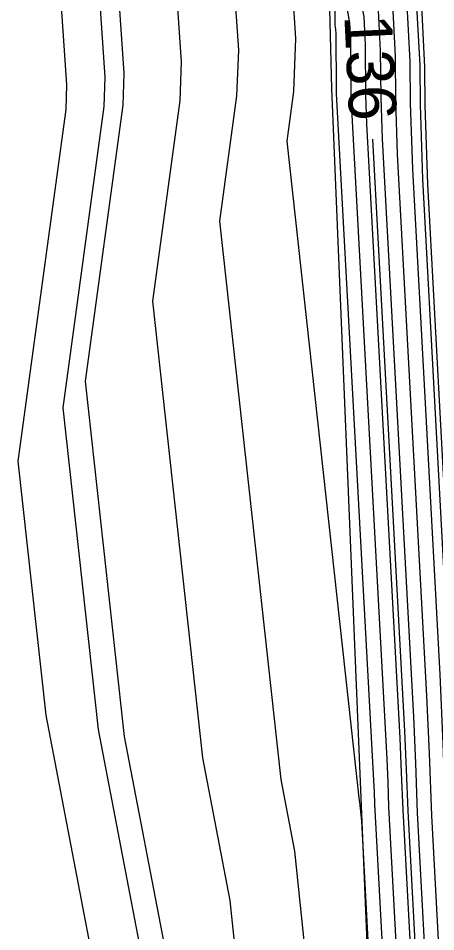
# Model space of a CAD drawing. Extents: x 2354170 to 2357230, y 866100 to 868290.
# Drawn here: x 2355294.49 to 2355312.07, y 867066.79 to 867105.21 of the extents above; entities that cross this region are included whole.
import ezdxf

# ---------------------------------------------------------------- set-up
doc = ezdxf.new("R2010")
doc.units = 0
for name, color, linetype in [('Default', 7, 'Continuous'), ('DTM Contours Major', 7, 'Continuous'), ('DTM Contours Minor', 7, 'Continuous'), ('DTM Contours Minor Text', 7, 'Continuous'), ('PH Exist DTM Breakline', 7, 'Continuous')]:
    doc.layers.add(name, color=color, linetype=linetype)

msp = doc.modelspace()

# ---------------------------------------------------------------- linework, layer by layer
at = {"layer": 'Default'}
for points in [[(2355298.652, 867011.548), (2355299.975, 867017.713), (2355300.35, 867020.338), (2355299.975, 867024.755), (2355299.503, 867029.772), (2355299.512, 867029.939), (2355299.434, 867031.284), (2355298.487, 867045.761), (2355298.405, 867059.719), (2355297.963, 867063.959), (2355295.668, 867075.902), (2355294.496, 867086.585), (2355296.507, 867101.369), (2355296.545, 867102.407), (2355295.278, 867120.951), (2355295.838, 867132.35), (2355295.367, 867138.199), (2355294.88, 867143.571), (2355295.574, 867162.378)], [(2355310.547, 867152.588), (2355310.567, 867151.992), (2355310.128, 867148.986), (2355310.463, 867146.139), (2355310.779, 867136.242), (2355310.625, 867133.312), (2355310.725, 867130.333), (2355310.968, 867108.814), (2355311.433, 867106.305), (2355311.597, 867103.156), (2355311.611, 867101.538), (2355311.72, 867098.231), (2355312.79, 867078.493), (2355312.933, 867075.09), (2355313.071, 867071.429), (2355313.383, 867065.635), (2355313.648, 867061.739), (2355314.003, 867057.238), (2355314.087, 867052.767)], [(2355310.55, 867000.03), (2355310.699, 867028.58), (2355310.692, 867029.513), (2355310.62, 867033.388), (2355310.601, 867034), (2355310.077, 867061.99), (2355310.018, 867062.73), (2355309.975, 867063.371), (2355309.501, 867072.162), (2355309.482, 867072.677), (2355309.461, 867073.156), (2355307.896, 867102.039), (2355307.89, 867102.217), (2355307.869, 867104.555), (2355307.858, 867104.753), (2355307.829, 867104.912), (2355307.501, 867133.93), (2355307.485, 867134.42), (2355307.51, 867134.902), (2355307.082, 867148.316)], [(2355311.195, 867000.726), (2355311.339, 867028.349), (2355311.325, 867030.229), (2355311.258, 867033.84), (2355311.221, 867035.059), (2355310.731, 867061.198), (2355310.623, 867062.565), (2355310.543, 867063.749), (2355310.096, 867072.04), (2355310.057, 867073.079), (2355310.016, 867074.045), (2355308.533, 867101.404), (2355308.51, 867102.104), (2355308.49, 867104.321), (2355308.454, 867105.012), (2355308.352, 867105.562), (2355308.039, 867133.331), (2355308.008, 867134.236), (2355308.055, 867135.126), (2355307.646, 867147.954)], [(2355310.486, 866945.753), (2355310.149, 866974.855), (2355310.148, 866974.882), (2355310.145, 866975.146), (2355310.132, 866975.379), (2355310.016, 866978.43), (2355307.118, 866996.75), (2355306.746, 866999.798), (2355306.352, 867003.595), (2355307.136, 867023.347), (2355307.611, 867026.665), (2355307.402, 867029.126), (2355307.38, 867032.174), (2355307.122, 867036.121), (2355306.968, 867062.238), (2355306.141, 867070.173), (2355305.56, 867073.199), (2355302.986, 867096.678), (2355303.701, 867101.94), (2355303.773, 867103.87), (2355303.333, 867110.31), (2355304.503, 867134.148), (2355304.402, 867135.401), (2355303.332, 867147.209)], [(2355308.773, 867147.228), (2355309.145, 867135.572), (2355309.055, 867133.866), (2355309.113, 867132.132), (2355309.398, 867106.863), (2355309.645, 867105.529), (2355309.733, 867103.855), (2355309.751, 867101.878), (2355309.808, 867100.135), (2355311.126, 867075.824), (2355311.208, 867073.883), (2355311.286, 867071.796), (2355311.679, 867064.503), (2355311.833, 867062.235), (2355312.04, 867059.614), (2355312.461, 867037.176), (2355312.534, 867034.743), (2355312.592, 867031.661), (2355312.62, 867027.886), (2355312.485, 867002.118)], [(2355309.336, 867146.865), (2355309.689, 867135.796), (2355309.578, 867133.681), (2355309.65, 867131.532), (2355309.922, 867107.513), (2355310.241, 867105.787), (2355310.354, 867103.622), (2355310.371, 867101.764), (2355310.445, 867099.5), (2355311.681, 867076.714), (2355311.783, 867074.285), (2355311.881, 867071.673), (2355312.247, 867064.88), (2355312.438, 867062.07), (2355312.694, 867058.822), (2355313.08, 867038.234), (2355313.172, 867035.195), (2355313.225, 867032.377), (2355313.26, 867027.655), (2355313.13, 867002.814)], [(2355309.899, 867146.502), (2355310.234, 867136.019), (2355310.102, 867133.497), (2355310.188, 867130.933), (2355310.445, 867108.164), (2355310.837, 867106.046), (2355310.976, 867103.389), (2355310.991, 867101.651), (2355311.083, 867098.865), (2355312.235, 867077.603), (2355312.358, 867074.688), (2355312.476, 867071.551), (2355312.815, 867065.257), (2355313.043, 867061.904), (2355313.349, 867058.03), (2355313.7, 867039.293), (2355313.81, 867035.647), (2355313.858, 867033.093), (2355313.9, 867027.423), (2355313.775, 867003.51)], [(2355309.774, 866945.253), (2355309.639, 866956.988), (2355307.45, 866973.294), (2355307.663, 866976.153), (2355307.641, 866976.365), (2355307.589, 866978.782), (2355305.055, 866994.804), (2355304.437, 866999.871), (2355303.781, 867006.181), (2355304.249, 867017.97), (2355305.19, 867024.556), (2355304.776, 867029.439), (2355304.761, 867031.409), (2355304.243, 867039.334), (2355304.114, 867061.398), (2355303.415, 867068.102), (2355302.262, 867074.1), (2355300.156, 867093.314), (2355301.303, 867101.75), (2355301.364, 867103.383), (2355300.648, 867113.857), (2355301.615, 867133.549), (2355301.39, 867136.334), (2355300.515, 867145.996)], [(2355301.565, 867039.485), (2355301.365, 867042.547), (2355301.259, 867060.558), (2355300.689, 867066.031), (2355298.965, 867075.001), (2355297.326, 867089.95), (2355298.905, 867101.559), (2355298.955, 867102.895), (2355297.963, 867117.404), (2355298.726, 867132.949), (2355298.378, 867137.266), (2355298.22, 867139.014)], [(2355309.93, 867035.708), (2355309.422, 867062.782), (2355309.413, 867062.896), (2355309.407, 867062.994), (2355308.952, 867071.437), (2355308.867, 867072.245), (2355308.857, 867072.298), (2355305.815, 867100.042), (2355306.099, 867102.131), (2355306.182, 867104.358), (2355306.017, 867106.763), (2355307.042, 867127.63), (2355306.964, 867134.53), (2355306.962, 867134.605), (2355306.966, 867134.679), (2355306.94, 867135.466)], [(2355311.941, 867020.661), (2355311.98, 867028.118), (2355311.958, 867030.945), (2355311.896, 867034.292), (2355311.841, 867036.117), (2355311.386, 867060.406), (2355311.228, 867062.4), (2355311.111, 867064.126), (2355310.691, 867071.918), (2355310.632, 867073.481), (2355310.571, 867074.935), (2355309.17, 867100.77), (2355309.13, 867101.991), (2355309.111, 867104.088), (2355309.05, 867105.27), (2355308.875, 867106.212), (2355308.713, 867120.574)]]:
    msp.add_lwpolyline(points, dxfattribs=at)
at = {"layer": 'DTM Contours Major'}
msp.add_lwpolyline([(2355309.93, 867035.708), (2355309.422, 867062.782), (2355309.413, 867062.896), (2355309.407, 867062.994), (2355308.952, 867071.437), (2355308.867, 867072.245), (2355308.857, 867072.298), (2355305.815, 867100.042), (2355306.099, 867102.131), (2355306.182, 867104.358), (2355306.017, 867106.763), (2355307.042, 867127.63), (2355306.964, 867134.53), (2355306.962, 867134.605), (2355306.966, 867134.679), (2355306.94, 867135.466)], dxfattribs=at)
at = {"layer": 'DTM Contours Minor'}
for points in [[(2355301.1, 867015.701), (2355301.963, 867021.744), (2355301.275, 867029.856), (2355301.271, 867030.39), (2355300.406, 867043.619), (2355300.308, 867060.278), (2355299.781, 867065.34), (2355297.866, 867075.301), (2355296.383, 867088.828), (2355298.106, 867101.496), (2355298.152, 867102.732), (2355297.068, 867118.586), (2355297.764, 867132.749), (2355297.374, 867137.577), (2355296.758, 867144.38), (2355297.341, 867160.175), (2355296.274, 867173.95), (2355296.355, 867176.093), (2355296.338, 867176.514), (2355295.974, 867186.099), (2355295.482, 867198.355), (2355294.783, 867210.331), (2355295.39, 867214.945)], [(2355310.275, 867146.26), (2355310.597, 867136.168), (2355310.451, 867133.374), (2355310.546, 867130.533), (2355310.793, 867108.597), (2355311.234, 867106.218), (2355311.39, 867103.233), (2355311.405, 867101.576), (2355311.508, 867098.442), (2355312.605, 867078.196), (2355312.742, 867074.956), (2355312.873, 867071.47), (2355313.194, 867065.509), (2355313.446, 867061.794), (2355313.785, 867057.502), (2355314.113, 867039.999), (2355314.235, 867035.948), (2355314.28, 867033.57), (2355314.327, 867027.269), (2355314.205, 867003.974), (2355314.503, 866998.106), (2355315.003, 866985.048)], [(2355309.406, 867100.131), (2355310.756, 867075.231), (2355310.824, 867073.615), (2355310.889, 867071.877), (2355311.3, 867064.251), (2355311.43, 867062.345), (2355311.604, 867060.142), (2355312.047, 867036.47), (2355312.109, 867034.442), (2355312.169, 867031.183), (2355312.193, 867028.04), (2355312.055, 867001.654), (2355312.191, 866998.963), (2355313.001, 866977.817), (2355313.254, 866973.116), (2355313.256, 866972.894), (2355313.285, 866972.357), (2355313.567, 866947.919), (2355313.827, 866941.596), (2355313.688, 866920.16), (2355313.758, 866918.491), (2355314.137, 866911.976), (2355314.639, 866900.256)]]:
    msp.add_lwpolyline(points, dxfattribs=at)
at = {"layer": 'PH Exist DTM Breakline'}
msp.add_lwpolyline([(2354998.987, 867523.883), (2355031.67, 867506.785), (2355063.384, 867490.232), (2355116.195, 867460.277), (2355149.553, 867441.314), (2355183.938, 867421.048), (2355201.572, 867411.115), (2355224.818, 867398.158), (2355251.509, 867383.227), (2355269.376, 867369.298), (2355287.251, 867347.908), (2355294.287, 867327.619), (2355296.523, 867319.456), (2355299.911, 867295.631), (2355302.764, 867267.241), (2355304.13, 867236.824), (2355305.048, 867209.593), (2355306.062, 867178.614), (2355306.867, 867134.639), (2355307.678, 867102.256), (2355309.303, 867062.926), (2355310.069, 867028.808), (2355310.233, 866999.689)], dxfattribs=at)

# ---------------------------------------------------------------- texts
at = {"layer": 'DTM Contours Minor Text'}
msp.add_text('136', height=2, rotation=272.8532, dxfattribs=at).set_placement((2355308.216, 867105.322))

doc.saveas('drawing.dxf')
